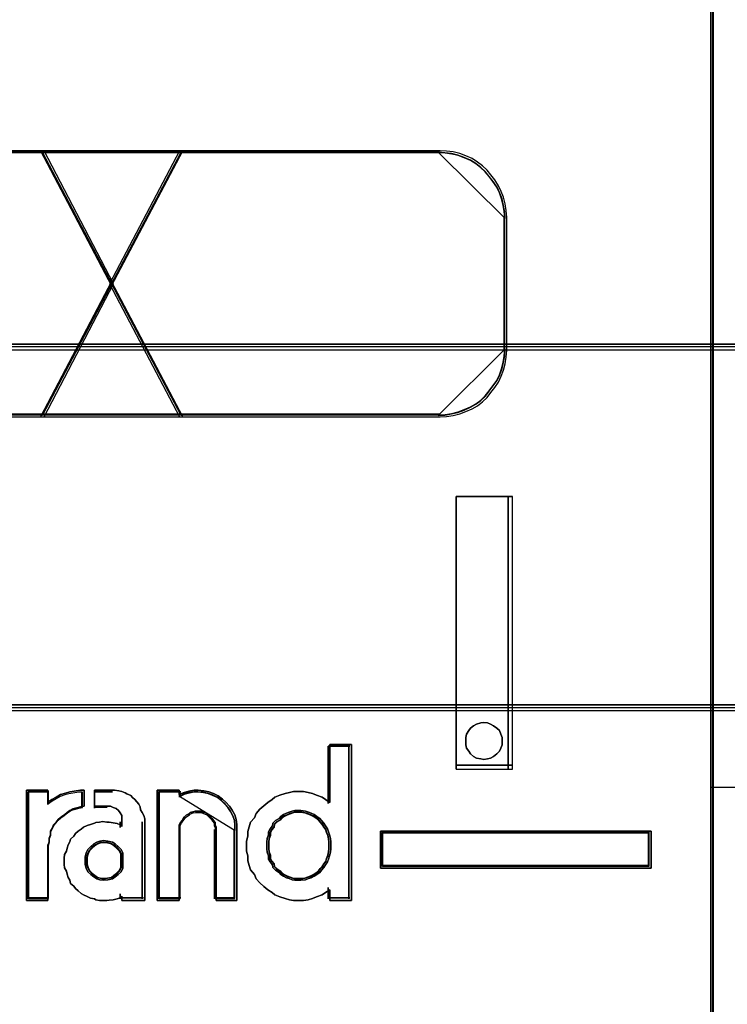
# Model space of a CAD drawing. Header units: millimetres. Extents: x -1290 to 1795, y -4192 to -1311.
# Tile 295 of 656: x 1439.43 to 1441.59, y -3719.21 to -3716.19. Entities that reach past the tile are written whole.
import ezdxf

# ---------------------------------------------------------------- set-up
doc = ezdxf.new("R2010")
doc.units = ezdxf.units.MM
doc.layers.add('30', color=7, linetype='Continuous')
doc.layers.add('45', color=7, linetype='Continuous')
doc.layers.add('Aparatura', color=7, linetype='Continuous', lineweight=13)

# ---------------------------------------------------------------- blocks, each defined once
blk = doc.blocks.new('*U230')
at = {"layer": '45', "color": 7}
for points in [[(405.515169, -383.516436), (423.516538, -383.516436), (423.516538, -383.516436), (423.516538, -466.476382), (423.516538, -466.476382), (405.515169, -466.476382), (405.515169, -466.476382), (405.515169, -383.516436), (405.515169, -383.516436)], [(405.520541, -383.520027), (423.511166, -383.520027), (423.511166, -466.470996), (405.520541, -466.470996), (405.520541, -383.520027)], [(419.586069, -443.023608), (419.586069, -438.842217), (419.586069, -443.023608)], [(419.586069, -438.842217), (420.44916, -438.842217), (419.586069, -438.842217)], [(419.586069, -443.023608), (420.44916, -443.023608), (420.44916, -438.842217), (419.586069, -438.842217), (419.586069, -443.023608)], [(420.386488, -443.023608), (420.386488, -438.842217), (420.386488, -443.023608)], [(420.291583, -442.588234), (420.291583, -442.535626), (420.271865, -442.483017), (420.252147, -442.430409), (420.212711, -442.390953), (420.160129, -442.358073), (420.11412, -442.331769), (420.068111, -442.312041), (420.008956, -442.305465), (419.962947, -442.312041), (419.89722, -442.331769), (419.851211, -442.358073), (419.805202, -442.390953), (419.778911, -442.430409), (419.746047, -442.483017), (419.732902, -442.535626), (419.732902, -442.588234), (419.732902, -442.647418), (419.746047, -442.700026), (419.778911, -442.746058), (419.805202, -442.785515), (419.851211, -442.824971), (419.89722, -442.851275), (419.962947, -442.864427), (420.008956, -442.871003), (420.068111, -442.864427), (420.11412, -442.851275), (420.160129, -442.824971), (420.212711, -442.785515), (420.252147, -442.746058), (420.271865, -442.700026), (420.291583, -442.647418), (420.291583, -442.588234)], [(420.008956, -442.305465), (420.068111, -442.312041), (420.11412, -442.331769), (420.160129, -442.358073), (420.212711, -442.390953), (420.252147, -442.430409), (420.271865, -442.483017), (420.291583, -442.535626), (420.291583, -442.588234), (420.291583, -442.647418), (420.271865, -442.700026), (420.252147, -442.746058), (420.212711, -442.785515), (420.160129, -442.824971), (420.11412, -442.851275), (420.068111, -442.864427), (420.008956, -442.871003), (419.962947, -442.864427), (419.89722, -442.851275), (419.851211, -442.824971), (419.805202, -442.785515), (419.778911, -442.746058), (419.746047, -442.700026), (419.732902, -442.647418), (419.732902, -442.588234), (419.732902, -442.535626), (419.746047, -442.483017), (419.778911, -442.430409), (419.805202, -442.390953), (419.851211, -442.358073), (419.89722, -442.331769), (419.962947, -442.312041), (420.008956, -442.305465)], [(417.981649, -442.644788), (417.981649, -445.032615), (417.653473, -445.032615), (417.653473, -444.870627), (417.586622, -444.912624), (417.531926, -444.948621), (417.446843, -444.978619), (417.38607, -445.002617), (417.319219, -445.020616), (417.246291, -445.032615), (417.161208, -445.032615), (417.094357, -445.032615), (417.033584, -445.020616), (416.966733, -445.002617), (416.887727, -444.978619), (416.808722, -444.948621), (416.76618, -444.912624), (416.69933, -444.870627), (416.638556, -444.816631), (416.577783, -444.762635), (416.523086, -444.702639), (416.498777, -444.636644), (416.438004, -444.564649), (416.413694, -444.498654), (416.395462, -444.426659), (416.395462, -444.348665), (416.37723, -444.27667), (416.37723, -444.198675), (416.37723, -444.126681), (416.395462, -444.048686), (416.395462, -443.976691), (416.413694, -443.904697), (416.438004, -443.832702), (416.498777, -443.766707), (416.523086, -443.700711), (416.577783, -443.634716), (416.638556, -443.58072), (416.69933, -443.532723), (416.76618, -443.484727), (416.808722, -443.44873), (416.887727, -443.418732), (416.966733, -443.394733), (417.033584, -443.376735), (417.094357, -443.364736), (417.161208, -443.364736), (417.246291, -443.364736), (417.319219, -443.376735), (417.38607, -443.394733), (417.446843, -443.418732), (417.531926, -443.44873), (417.586622, -443.484727), (417.653473, -443.532723), (417.653473, -442.644788), (417.981649, -442.644788)], [(416.523086, -443.700711), (416.498777, -443.766707), (416.438004, -443.832702), (416.413694, -443.904697), (416.395462, -443.976691), (416.395462, -444.048686), (416.37723, -444.126681), (416.37723, -444.198675), (416.37723, -444.27667), (416.395462, -444.348665), (416.395462, -444.426659), (416.413694, -444.498654), (416.438004, -444.564649), (416.498777, -444.636644), (416.523086, -444.702639), (416.577783, -444.762635), (416.638556, -444.816631), (416.69933, -444.870627), (416.76618, -444.912624), (416.808722, -444.948621), (416.887727, -444.978619), (416.966733, -445.002617), (417.033584, -445.020616), (417.094357, -445.032615), (417.161208, -445.032615), (417.246291, -445.032615), (417.319219, -445.020616), (417.38607, -445.002617), (417.446843, -444.978619), (417.531926, -444.948621), (417.586622, -444.912624), (417.653473, -444.870627), (417.653473, -445.032615), (417.981649, -445.032615), (417.981649, -442.644788), (417.653473, -442.644788), (417.653473, -443.532723), (417.586622, -443.484727), (417.531926, -443.44873), (417.446843, -443.418732), (417.38607, -443.394733), (417.319219, -443.376735), (417.246291, -443.364736), (417.161208, -443.364736), (417.094357, -443.364736), (417.033584, -443.376735), (416.966733, -443.394733), (416.887727, -443.418732), (416.808722, -443.44873), (416.76618, -443.484727), (416.69933, -443.532723), (416.638556, -443.58072), (416.577783, -443.634716), (416.523086, -443.700711)], [(417.625311, -442.668127), (417.625311, -443.547853), (417.625311, -442.668127)], [(417.625311, -442.668127), (417.958371, -442.668127), (417.625311, -442.668127)], [(417.940465, -442.668127), (417.940465, -445.009275), (417.940465, -442.668127)], [(419.586069, -442.958975), (420.44916, -442.958975), (419.586069, -442.958975)], [(413.005443, -443.344978), (413.331671, -443.344978), (413.331671, -443.527097), (413.394407, -443.484602), (413.457143, -443.448179), (413.526153, -443.411755), (413.601436, -443.387472), (413.670446, -443.36926), (413.733182, -443.357119), (413.83356, -443.344978), (413.890022, -443.344978), (413.890022, -443.587803), (413.83356, -443.599944), (413.777097, -443.612086), (413.714361, -443.630298), (413.670446, -443.65458), (413.626531, -443.684933), (413.588889, -443.715287), (413.5387, -443.75171), (413.494785, -443.788134), (413.457143, -443.830629), (413.419501, -443.873123), (413.40068, -443.921688), (413.369312, -443.970253), (413.369312, -444.024889), (413.350492, -444.079525), (413.350492, -444.134161), (413.331671, -444.188796), (413.331671, -445.032615), (413.005443, -445.032615), (413.005443, -443.344978)], [(413.588889, -443.715287), (413.626531, -443.684933), (413.670446, -443.65458), (413.714361, -443.630298), (413.777097, -443.612086), (413.83356, -443.599944), (413.890022, -443.587803), (413.890022, -443.344978), (413.83356, -443.344978), (413.733182, -443.357119), (413.670446, -443.36926), (413.601436, -443.387472), (413.526153, -443.411755), (413.457143, -443.448179), (413.394407, -443.484602), (413.331671, -443.527097), (413.331671, -443.344978), (413.005443, -443.344978), (413.005443, -445.032615), (413.331671, -445.032615), (413.331671, -444.188796), (413.350492, -444.134161), (413.350492, -444.079525), (413.369312, -444.024889), (413.369312, -443.970253), (413.40068, -443.921688), (413.419501, -443.873123), (413.457143, -443.830629), (413.494785, -443.788134), (413.5387, -443.75171), (413.588889, -443.715287)], [(413.028721, -443.368317), (413.028721, -445.009275), (413.028721, -443.368317)], [(413.028721, -443.368317), (413.347456, -443.368317), (413.028721, -443.368317)], [(413.579174, -443.732414), (413.614225, -443.703158), (413.655117, -443.673903), (413.69601, -443.650499), (413.754428, -443.632945), (413.807005, -443.621243), (413.859581, -443.609541), (413.859581, -443.375499), (413.807005, -443.375499), (413.713536, -443.387201), (413.655117, -443.398903), (413.590857, -443.416456), (413.520755, -443.43986), (413.456495, -443.474967), (413.398077, -443.510073), (413.339659, -443.551031), (413.339659, -443.375499), (413.035884, -443.375499), (413.035884, -445.002094), (413.339659, -445.002094), (413.339659, -444.188796), (413.357184, -444.136137), (413.357184, -444.083477), (413.37471, -444.030818), (413.37471, -443.978158), (413.403919, -443.93135), (413.421444, -443.884541), (413.456495, -443.843584), (413.491546, -443.802626), (413.532439, -443.76752), (413.579174, -443.732414)], [(413.331341, -443.368317), (413.331341, -443.560421), (413.331341, -443.368317)], [(414.819368, -443.824558), (414.819368, -445.032615), (414.462325, -445.032615), (414.462325, -444.965838), (414.437702, -444.990121), (414.39461, -445.008333), (414.333051, -445.020474), (414.271492, -445.026544), (414.234557, -445.032615), (414.166842, -445.032615), (414.123751, -445.032615), (414.068347, -445.020474), (414.043724, -445.008333), (413.982165, -444.996191), (413.932918, -444.971909), (413.877514, -444.947626), (413.840579, -444.923344), (413.797488, -444.88692), (413.754396, -444.850496), (413.729773, -444.814072), (413.680526, -444.771578), (413.668214, -444.723013), (413.64359, -444.680518), (413.625122, -444.631953), (413.618966, -444.583388), (413.588187, -444.534823), (413.582031, -444.480187), (413.582031, -444.431622), (413.582031, -444.383057), (413.588187, -444.328421), (413.618966, -444.279856), (413.625122, -444.231291), (413.64359, -444.182726), (413.668214, -444.134161), (413.680526, -444.091666), (413.729773, -444.049172), (413.754396, -444.006677), (413.797488, -443.970253), (413.840579, -443.9399), (413.877514, -443.909547), (413.932918, -443.885264), (413.982165, -443.867053), (414.043724, -443.848841), (414.068347, -443.836699), (414.123751, -443.830629), (414.166842, -443.824558), (414.234557, -443.830629), (414.271492, -443.830629), (414.333051, -443.84277), (414.39461, -443.854911), (414.437702, -443.873123), (414.462325, -443.897406), (414.462325, -443.824558), (414.462325, -443.782064), (414.462325, -443.733499), (414.437702, -443.691004), (414.413078, -443.65458), (414.376143, -443.624227), (414.333051, -443.606015), (414.28996, -443.587803), (414.234557, -443.587803), (414.043724, -443.587803), (414.043724, -443.344978), (414.32074, -443.344978), (414.351519, -443.344978), (414.419234, -443.351048), (414.462325, -443.36319), (414.517728, -443.381401), (414.542352, -443.399613), (414.603911, -443.423896), (414.628535, -443.454249), (414.66547, -443.484602), (414.69625, -443.521026), (414.727029, -443.55745), (414.745497, -443.599944), (414.751653, -443.642439), (414.776276, -443.684933), (414.8009, -443.733499), (414.819368, -443.782064), (414.819368, -443.824558)], [(414.628535, -443.454249), (414.603911, -443.423896), (414.542352, -443.399613), (414.517728, -443.381401), (414.462325, -443.36319), (414.419234, -443.351048), (414.351519, -443.344978), (414.32074, -443.344978), (414.043724, -443.344978), (414.043724, -443.587803), (414.234557, -443.587803), (414.28996, -443.587803), (414.333051, -443.606015), (414.376143, -443.624227), (414.413078, -443.65458), (414.437702, -443.691004), (414.462325, -443.733499), (414.462325, -443.782064), (414.462325, -443.824558), (414.462325, -443.897406), (414.437702, -443.873123), (414.39461, -443.854911), (414.333051, -443.84277), (414.271492, -443.830629), (414.234557, -443.830629), (414.166842, -443.824558), (414.123751, -443.830629), (414.068347, -443.836699), (414.043724, -443.848841), (413.982165, -443.867053), (413.932918, -443.885264), (413.877514, -443.909547), (413.840579, -443.9399), (413.797488, -443.970253), (413.754396, -444.006677), (413.729773, -444.049172), (413.680526, -444.091666), (413.668214, -444.134161), (413.64359, -444.182726), (413.625122, -444.231291), (413.618966, -444.279856), (413.588187, -444.328421), (413.582031, -444.383057), (413.582031, -444.431622), (413.582031, -444.480187), (413.588187, -444.534823), (413.618966, -444.583388), (413.625122, -444.631953), (413.64359, -444.680518), (413.668214, -444.723013), (413.680526, -444.771578), (413.729773, -444.814072), (413.754396, -444.850496), (413.797488, -444.88692), (413.840579, -444.923344), (413.877514, -444.947626), (413.932918, -444.971909), (413.982165, -444.996191), (414.043724, -445.008333), (414.068347, -445.020474), (414.123751, -445.032615), (414.166842, -445.032615), (414.234557, -445.032615), (414.271492, -445.026544), (414.333051, -445.020474), (414.39461, -445.008333), (414.437702, -444.990121), (414.462325, -444.965838), (414.462325, -445.032615), (414.819368, -445.032615), (414.819368, -443.824558), (414.819368, -443.782064), (414.8009, -443.733499), (414.776276, -443.684933), (414.751653, -443.642439), (414.745497, -443.599944), (414.727029, -443.55745), (414.69625, -443.521026), (414.66547, -443.484602), (414.628535, -443.454249)], [(413.850628, -443.368317), (413.850628, -443.619668), (413.850628, -443.368317)], [(414.044018, -443.368317), (414.044018, -443.619668), (414.044018, -443.368317)], [(414.323359, -443.368317), (414.044018, -443.368317), (414.323359, -443.368317)], [(415.344326, -443.411755), (415.405913, -443.381401), (415.492135, -443.357119), (415.572199, -443.344978), (415.633786, -443.344978), (415.720009, -443.351048), (415.800072, -443.36926), (415.867818, -443.393543), (415.941723, -443.429967), (416.009469, -443.478532), (416.058739, -443.527097), (416.114168, -443.587803), (416.157279, -443.64851), (416.194232, -443.721357), (416.218867, -443.794205), (416.225025, -443.867053), (416.225025, -443.945971), (416.225025, -445.032615), (415.91093, -445.032615), (415.91093, -443.945971), (415.91093, -443.909547), (415.892453, -443.873123), (415.892453, -443.836699), (415.867818, -443.806346), (415.849342, -443.775993), (415.824707, -443.75171), (415.800072, -443.727428), (415.775437, -443.703145), (415.738485, -443.684933), (415.695374, -443.672792), (415.676898, -443.666721), (415.627628, -443.666721), (415.590675, -443.666721), (415.553723, -443.672792), (415.510612, -443.684933), (415.492135, -443.703145), (415.449024, -443.727428), (415.424389, -443.75171), (415.405913, -443.775993), (415.387437, -443.806346), (415.362802, -443.836699), (415.344326, -443.873123), (415.344326, -443.909547), (415.344326, -443.945971), (415.344326, -445.032615), (415.005595, -445.032615), (415.005595, -443.344978), (415.344326, -443.344978), (415.344326, -443.411755)], [(416.157279, -443.64851), (416.114168, -443.587803), (416.058739, -443.527097), (416.009469, -443.478532), (415.941723, -443.429967), (415.867818, -443.393543), (415.800072, -443.36926), (415.720009, -443.351048), (415.633786, -443.344978), (415.572199, -443.344978), (415.492135, -443.357119), (415.405913, -443.381401), (415.344326, -443.411755), (415.344326, -443.344978), (415.005595, -443.344978), (415.005595, -445.032615), (415.344326, -445.032615), (415.344326, -443.945971), (415.344326, -443.909547), (415.344326, -443.873123), (415.362802, -443.836699), (415.387437, -443.806346), (415.405913, -443.775993), (415.424389, -443.75171), (415.449024, -443.727428), (415.492135, -443.703145), (415.510612, -443.684933), (415.553723, -443.672792), (415.590675, -443.666721), (415.627628, -443.666721), (415.676898, -443.666721), (415.695374, -443.672792), (415.738485, -443.684933), (415.775437, -443.703145), (415.800072, -443.727428), (415.824707, -443.75171), (415.849342, -443.775993), (415.867818, -443.806346), (415.892453, -443.836699), (415.892453, -443.873123), (415.91093, -443.909547), (415.91093, -443.945971), (415.91093, -445.032615), (416.225025, -445.032615), (416.225025, -443.945971), (416.225025, -443.867053), (416.218867, -443.794205), (416.194232, -443.721357), (416.157279, -443.64851)], [(415.028873, -443.368317), (415.028873, -445.009275), (415.028873, -443.368317)], [(415.028873, -443.368317), (415.367306, -443.368317), (415.028873, -443.368317)], [(416.13032, -443.668052), (416.089424, -443.609541), (416.036845, -443.551031), (415.990107, -443.504222), (415.925843, -443.457414), (415.855736, -443.422307), (415.791472, -443.398903), (415.715523, -443.38135), (415.633732, -443.375499), (415.57531, -443.375499), (415.499361, -443.387201), (415.41757, -443.410605), (415.359148, -443.43986), (415.359148, -443.375499), (415.037827, -443.375499), (415.037827, -445.002094), (415.359148, -445.002094), (415.359148, -443.954754), (415.359148, -443.919648), (415.359148, -443.884541), (415.376675, -443.849435), (415.400044, -443.820179), (415.41757, -443.790924), (415.435097, -443.76752), (415.458466, -443.744116), (415.499361, -443.720711), (415.516888, -443.703158), (415.557783, -443.691456), (415.592837, -443.685605), (415.62789, -443.685605), (415.674628, -443.685605), (415.692154, -443.691456), (415.73305, -443.703158), (415.768103, -443.720711), (415.791472, -443.744116), (415.814841, -443.76752), (415.838209, -443.790924), (415.855736, -443.820179), (415.879105, -443.849435), (415.879105, -443.884541), (415.896632, -443.919648), (415.896632, -443.954754), (415.896632, -445.002094), (416.194584, -445.002094), (416.194584, -443.954754), (416.194584, -443.87869), (416.188742, -443.808477), (416.165373, -443.738265), (416.13032, -443.668052)], [(416.201747, -443.962581), (416.201747, -443.884546), (416.195786, -443.812515), (416.171944, -443.740483), (416.136182, -443.668451), (416.094458, -443.608424), (416.040814, -443.548397), (415.99313, -443.500376), (415.927565, -443.452355), (415.856039, -443.416339), (415.790474, -443.392328), (415.712988, -443.37432), (415.629541, -443.368317), (415.569937, -443.368317), (415.49245, -443.380323), (415.409004, -443.404333), (415.349399, -443.434347), (416.201747, -443.962581)], [(415.349399, -443.368317), (415.349399, -443.449108), (415.349399, -443.368317)], [(414.044018, -443.601714), (414.240989, -443.601714), (414.044018, -443.601714)], [(417.666496, -444.187899), (417.666496, -444.132002), (417.660257, -444.082317), (417.647779, -444.026421), (417.629063, -443.982946), (417.616586, -443.93326), (417.585392, -443.889786), (417.560437, -443.846311), (417.523004, -443.809047), (417.498049, -443.777993), (417.454378, -443.74694), (417.410707, -443.715886), (417.367036, -443.697254), (417.323364, -443.678622), (417.279693, -443.666201), (417.204828, -443.653779), (417.161157, -443.653779), (417.117486, -443.653779), (417.073814, -443.666201), (417.030143, -443.678622), (416.986472, -443.697254), (416.942801, -443.715886), (416.89913, -443.74694), (416.874175, -443.777993), (416.818026, -443.809047), (416.780593, -443.846311), (416.774355, -443.889786), (416.736922, -443.93326), (416.711967, -443.982946), (416.711967, -444.026421), (416.693251, -444.082317), (416.687012, -444.132002), (416.687012, -444.187899), (416.687012, -444.243795), (416.693251, -444.29348), (416.711967, -444.349377), (416.711967, -444.399062), (416.736922, -444.442537), (416.774355, -444.486012), (416.780593, -444.529487), (416.818026, -444.566751), (416.874175, -444.604015), (416.89913, -444.635068), (416.942801, -444.659911), (416.986472, -444.684754), (417.030143, -444.697175), (417.073814, -444.715807), (417.117486, -444.722018), (417.161157, -444.722018), (417.204828, -444.722018), (417.279693, -444.715807), (417.323364, -444.697175), (417.367036, -444.684754), (417.410707, -444.659911), (417.454378, -444.635068), (417.498049, -444.604015), (417.523004, -444.566751), (417.560437, -444.529487), (417.585392, -444.486012), (417.616586, -444.442537), (417.629063, -444.399062), (417.647779, -444.349377), (417.660257, -444.29348), (417.666496, -444.243795), (417.666496, -444.187899)], [(417.161157, -443.653779), (417.204828, -443.653779), (417.279693, -443.666201), (417.323364, -443.678622), (417.367036, -443.697254), (417.410707, -443.715886), (417.454378, -443.74694), (417.498049, -443.777993), (417.523004, -443.809047), (417.560437, -443.846311), (417.585392, -443.889786), (417.616586, -443.93326), (417.629063, -443.982946), (417.647779, -444.026421), (417.660257, -444.082317), (417.666496, -444.132002), (417.666496, -444.187899), (417.666496, -444.243795), (417.660257, -444.29348), (417.647779, -444.349377), (417.629063, -444.399062), (417.616586, -444.442537), (417.585392, -444.486012), (417.560437, -444.529487), (417.523004, -444.566751), (417.498049, -444.604015), (417.454378, -444.635068), (417.410707, -444.659911), (417.367036, -444.684754), (417.323364, -444.697175), (417.279693, -444.715807), (417.204828, -444.722018), (417.161157, -444.722018), (417.117486, -444.722018), (417.073814, -444.715807), (417.030143, -444.697175), (416.986472, -444.684754), (416.942801, -444.659911), (416.89913, -444.635068), (416.874175, -444.604015), (416.818026, -444.566751), (416.780593, -444.529487), (416.774355, -444.486012), (416.736922, -444.442537), (416.711967, -444.399062), (416.711967, -444.349377), (416.693251, -444.29348), (416.687012, -444.243795), (416.687012, -444.187899), (416.687012, -444.132002), (416.693251, -444.082317), (416.711967, -444.026421), (416.711967, -443.982946), (416.736922, -443.93326), (416.774355, -443.889786), (416.780593, -443.846311), (416.818026, -443.809047), (416.874175, -443.777993), (416.89913, -443.74694), (416.942801, -443.715886), (416.986472, -443.697254), (417.030143, -443.678622), (417.073814, -443.666201), (417.117486, -443.653779), (417.161157, -443.653779)], [(417.410707, -443.715886), (417.454378, -443.74694), (417.498049, -443.777993), (417.523004, -443.809047), (417.560437, -443.846311), (417.585392, -443.889786), (417.616586, -443.93326), (417.629063, -443.982946), (417.647779, -444.026421), (417.660257, -444.082317), (417.666496, -444.132002), (417.666496, -444.187899), (417.666496, -444.243795), (417.660257, -444.29348), (417.647779, -444.349377), (417.629063, -444.399062), (417.616586, -444.442537), (417.585392, -444.486012), (417.560437, -444.529487), (417.523004, -444.566751), (417.498049, -444.604015), (417.454378, -444.635068), (417.410707, -444.659911), (417.367036, -444.684754), (417.323364, -444.697175), (417.279693, -444.715807), (417.204828, -444.722018), (417.161157, -444.722018), (417.117486, -444.722018), (417.073814, -444.715807), (417.030143, -444.697175), (416.986472, -444.684754), (416.942801, -444.659911), (416.89913, -444.635068), (416.874175, -444.604015), (416.818026, -444.566751), (416.780593, -444.529487), (416.774355, -444.486012), (416.736922, -444.442537), (416.711967, -444.399062), (416.711967, -444.349377), (416.693251, -444.29348), (416.687012, -444.243795), (416.687012, -444.187899), (416.687012, -444.132002), (416.693251, -444.082317), (416.711967, -444.026421), (416.711967, -443.982946), (416.736922, -443.93326), (416.774355, -443.889786), (416.780593, -443.846311), (416.818026, -443.809047), (416.874175, -443.777993), (416.89913, -443.74694), (416.942801, -443.715886), (416.986472, -443.697254), (417.030143, -443.678622), (417.073814, -443.666201), (417.117486, -443.653779), (417.161157, -443.653779), (417.204828, -443.653779), (417.279693, -443.666201), (417.323364, -443.678622), (417.367036, -443.697254), (417.410707, -443.715886)], [(417.161898, -444.698678), (417.203494, -444.698678), (417.2748, -444.692739), (417.316396, -444.674921), (417.357991, -444.663043), (417.399587, -444.639285), (417.441182, -444.615528), (417.482778, -444.585832), (417.506546, -444.550196), (417.5422, -444.51456), (417.565969, -444.472985), (417.59568, -444.43141), (417.607564, -444.389835), (417.625391, -444.34232), (417.637275, -444.288867), (417.643217, -444.241352), (417.643217, -444.187899), (417.643217, -444.134445), (417.637275, -444.086931), (417.625391, -444.033477), (417.607564, -443.991902), (417.59568, -443.944387), (417.565969, -443.902812), (417.5422, -443.861237), (417.506546, -443.825602), (417.482778, -443.795905), (417.441182, -443.766209), (417.399587, -443.736512), (417.357991, -443.718694), (417.316396, -443.700876), (417.2748, -443.688998), (417.203494, -443.677119), (417.161898, -443.677119), (417.120303, -443.677119), (417.078707, -443.688998), (417.037112, -443.700876), (416.995516, -443.718694), (416.953921, -443.736512), (416.912326, -443.766209), (416.888557, -443.795905), (416.835077, -443.825602), (416.799424, -443.861237), (416.793481, -443.902812), (416.757828, -443.944387), (416.734059, -443.991902), (416.734059, -444.033477), (416.716233, -444.086931), (416.71029, -444.134445), (416.71029, -444.187899), (416.71029, -444.241352), (416.716233, -444.288867), (416.734059, -444.34232), (416.734059, -444.389835), (416.757828, -444.43141), (416.793481, -444.472985), (416.799424, -444.51456), (416.835077, -444.550196), (416.888557, -444.585832), (416.912326, -444.615528), (416.953921, -444.639285), (416.995516, -444.663043), (417.037112, -444.674921), (417.078707, -444.692739), (417.120303, -444.698678), (417.161898, -444.698678)], [(417.636055, -444.188796), (417.636055, -444.136188), (417.630204, -444.089425), (417.618502, -444.036817), (417.600949, -443.9959), (417.589247, -443.949137), (417.559992, -443.908219), (417.536588, -443.867302), (417.501482, -443.83223), (417.478079, -443.803003), (417.437122, -443.773776), (417.396165, -443.744549), (417.355208, -443.727013), (417.314252, -443.709477), (417.273295, -443.697787), (417.203083, -443.686096), (417.162126, -443.686096), (417.12117, -443.686096), (417.080213, -443.697787), (417.039256, -443.709477), (416.998299, -443.727013), (416.957343, -443.744549), (416.916386, -443.773776), (416.892982, -443.803003), (416.840323, -443.83223), (416.805218, -443.867302), (416.799367, -443.908219), (416.764261, -443.949137), (416.740857, -443.9959), (416.740857, -444.036817), (416.723304, -444.089425), (416.717453, -444.136188), (416.717453, -444.188796), (416.717453, -444.241405), (416.723304, -444.288167), (416.740857, -444.340776), (416.740857, -444.387538), (416.764261, -444.428456), (416.799367, -444.469373), (416.805218, -444.510291), (416.840323, -444.545363), (416.892982, -444.580435), (416.916386, -444.609662), (416.957343, -444.633043), (416.998299, -444.656425), (417.039256, -444.668115), (417.080213, -444.685652), (417.12117, -444.691497), (417.162126, -444.691497), (417.203083, -444.691497), (417.273295, -444.685652), (417.314252, -444.668115), (417.355208, -444.656425), (417.396165, -444.633043), (417.437122, -444.609662), (417.478079, -444.580435), (417.501482, -444.545363), (417.536588, -444.510291), (417.559992, -444.469373), (417.589247, -444.428456), (417.600949, -444.387538), (417.618502, -444.340776), (417.630204, -444.288167), (417.636055, -444.241405), (417.636055, -444.188796)], [(414.439751, -443.829725), (414.439751, -443.915902), (414.439751, -443.829725)], [(414.778183, -443.829725), (414.778183, -445.009275), (414.778183, -443.829725)], [(415.349399, -443.946423), (415.349399, -445.009275), (415.349399, -443.946423)], [(415.886593, -443.946423), (415.886593, -445.009275), (415.886593, -443.946423)], [(416.18384, -443.946423), (416.18384, -445.009275), (416.18384, -443.946423)], [(418.42573, -443.969763), (422.572867, -443.969763), (422.572867, -444.535301), (418.42573, -444.535301), (418.42573, -443.969763)], [(414.480936, -444.421865), (414.480936, -444.363139), (414.480936, -444.304414), (414.454646, -444.252213), (414.408638, -444.206538), (414.362631, -444.167387), (414.323196, -444.141287), (414.250899, -444.121712), (414.185174, -444.115187), (414.126021, -444.121712), (414.080014, -444.141287), (414.034007, -444.167387), (413.987999, -444.206538), (413.941992, -444.252213), (413.915702, -444.304414), (413.902557, -444.363139), (413.902557, -444.421865), (413.902557, -444.48059), (413.915702, -444.539316), (413.941992, -444.591517), (413.987999, -444.637192), (414.034007, -444.669817), (414.080014, -444.702443), (414.126021, -444.715493), (414.185174, -444.722018), (414.250899, -444.715493), (414.323196, -444.702443), (414.362631, -444.669817), (414.408638, -444.637192), (414.454646, -444.591517), (414.480936, -444.539316), (414.480936, -444.48059), (414.480936, -444.421865)], [(414.185174, -444.115187), (414.250899, -444.121712), (414.323196, -444.141287), (414.362631, -444.167387), (414.408638, -444.206538), (414.454646, -444.252213), (414.480936, -444.304414), (414.480936, -444.363139), (414.480936, -444.421865), (414.480936, -444.48059), (414.480936, -444.539316), (414.454646, -444.591517), (414.408638, -444.637192), (414.362631, -444.669817), (414.323196, -444.702443), (414.250899, -444.715493), (414.185174, -444.722018), (414.126021, -444.715493), (414.080014, -444.702443), (414.034007, -444.669817), (413.987999, -444.637192), (413.941992, -444.591517), (413.915702, -444.539316), (413.902557, -444.48059), (413.902557, -444.421865), (413.902557, -444.363139), (413.915702, -444.304414), (413.941992, -444.252213), (413.987999, -444.206538), (414.034007, -444.167387), (414.080014, -444.141287), (414.126021, -444.121712), (414.185174, -444.115187)], [(414.480936, -444.304414), (414.480936, -444.363139), (414.480936, -444.421865), (414.480936, -444.48059), (414.480936, -444.539316), (414.454646, -444.591517), (414.408638, -444.637192), (414.362631, -444.669817), (414.323196, -444.702443), (414.250899, -444.715493), (414.185174, -444.722018), (414.126021, -444.715493), (414.080014, -444.702443), (414.034007, -444.669817), (413.987999, -444.637192), (413.941992, -444.591517), (413.915702, -444.539316), (413.902557, -444.48059), (413.902557, -444.421865), (413.902557, -444.363139), (413.915702, -444.304414), (413.941992, -444.252213), (413.987999, -444.206538), (414.034007, -444.167387), (414.080014, -444.141287), (414.126021, -444.121712), (414.185174, -444.115187), (414.250899, -444.121712), (414.323196, -444.141287), (414.362631, -444.167387), (414.408638, -444.206538), (414.454646, -444.252213), (414.480936, -444.304414)], [(414.457657, -444.421614), (414.457657, -444.367406), (414.457657, -444.313197), (414.433483, -444.265012), (414.391179, -444.22285), (414.348875, -444.186711), (414.312615, -444.162619), (414.246137, -444.144549), (414.185703, -444.138526), (414.131312, -444.144549), (414.089008, -444.162619), (414.046704, -444.186711), (414.0044, -444.22285), (413.962096, -444.265012), (413.937922, -444.313197), (413.925835, -444.367406), (413.925835, -444.421614), (413.925835, -444.475822), (413.937922, -444.53003), (413.962096, -444.578216), (414.0044, -444.620377), (414.046704, -444.650493), (414.089008, -444.680609), (414.131312, -444.692655), (414.185703, -444.698678), (414.246137, -444.692655), (414.312615, -444.680609), (414.348875, -444.650493), (414.391179, -444.620377), (414.433483, -444.578216), (414.457657, -444.53003), (414.457657, -444.475822), (414.457657, -444.421614)], [(414.448704, -444.422425), (414.448704, -444.36978), (414.448704, -444.317136), (414.425344, -444.27034), (414.384465, -444.229395), (414.343585, -444.194298), (414.308545, -444.170901), (414.244306, -444.153353), (414.185906, -444.147503), (414.133347, -444.153353), (414.092467, -444.170901), (414.051587, -444.194298), (414.010708, -444.229395), (413.969828, -444.27034), (413.946468, -444.317136), (413.934788, -444.36978), (413.934788, -444.422425), (413.934788, -444.475069), (413.946468, -444.527714), (413.969828, -444.574509), (414.010708, -444.615455), (414.051587, -444.644702), (414.092467, -444.673949), (414.133347, -444.685647), (414.185906, -444.691497), (414.244306, -444.685647), (414.308545, -444.673949), (414.343585, -444.644702), (414.384465, -444.615455), (414.425344, -444.574509), (414.448704, -444.527714), (414.448704, -444.475069), (414.448704, -444.422425)], [(413.331341, -444.17982), (413.331341, -445.009275), (413.331341, -444.17982)], [(417.625311, -444.835126), (417.625311, -445.009275), (417.625311, -444.835126)], [(413.028721, -444.991322), (413.347456, -444.991322), (413.028721, -444.991322)], [(414.439751, -444.928484), (414.439751, -445.009275), (414.439751, -444.928484)], [(414.439751, -444.991322), (414.796089, -444.991322), (414.439751, -444.991322)], [(415.028873, -444.991322), (415.367306, -444.991322), (415.028873, -444.991322)], [(415.886593, -444.991322), (416.201747, -444.991322), (415.886593, -444.991322)], [(417.625311, -444.991322), (417.958371, -444.991322), (417.625311, -444.991322)]]:
    blk.add_lwpolyline(points, close=True, dxfattribs=at)
at = {"layer": '45', "color": 3}
for points in [[(409.27442, -437.626759), (413.272216, -437.626759), (413.272216, -437.626759), (414.339475, -435.585162), (413.272216, -433.549499), (409.27442, -433.549499)], [(409.27442, -437.626759), (413.272216, -437.626759), (413.272216, -437.626759), (414.339475, -435.585162), (413.272216, -433.549499), (409.27442, -433.549499)], [(409.27442, -437.626759), (413.272216, -437.626759), (413.272216, -437.626759), (414.339475, -435.585162), (413.272216, -433.549499), (409.27442, -433.549499)], [(409.27442, -437.626759), (413.272216, -437.626759), (414.339475, -435.585162), (413.272216, -433.549499), (413.272216, -433.549499), (409.27442, -433.549499)], [(409.27442, -437.626759), (413.272216, -437.626759), (414.339475, -435.585162), (414.339475, -435.585162), (413.272216, -433.549499), (409.27442, -433.549499)], [(409.27442, -437.626759), (413.272216, -437.626759), (413.272216, -437.626759), (414.339475, -435.585162), (413.272216, -433.549499), (409.27442, -433.549499)], [(409.294704, -437.594443), (413.252464, -437.594443), (413.252464, -437.594443), (414.309034, -435.585209), (413.252464, -433.581816), (409.294704, -433.581816)], [(409.294704, -437.594443), (413.252464, -437.594443), (413.252464, -437.594443), (414.309034, -435.585209), (413.252464, -433.581816), (409.294704, -433.581816)], [(409.294704, -437.594443), (413.252464, -437.594443), (413.252464, -437.594443), (414.309034, -435.585209), (413.252464, -433.581816), (409.294704, -433.581816)], [(409.294704, -437.594443), (413.252464, -437.594443), (414.309034, -435.585209), (413.252464, -433.581816), (413.252464, -433.581816), (409.294704, -433.581816)], [(409.294704, -437.594443), (413.252464, -437.594443), (414.309034, -435.585209), (414.309034, -435.585209), (413.252464, -433.581816), (409.294704, -433.581816)], [(409.294704, -437.594443), (413.252464, -437.594443), (413.252464, -437.594443), (414.309034, -435.585209), (413.252464, -433.581816), (409.294704, -433.581816)]]:
    blk.add_lwpolyline(points, dxfattribs=at)
for points in [[(419.330006, -433.572839), (409.288061, -433.572839), (419.330006, -433.572839)], [(413.22032, -433.549499), (414.30782, -435.617753), (415.401328, -433.549499), (413.22032, -433.549499)], [(415.401328, -433.549499), (413.22032, -433.549499), (414.30782, -435.617753), (415.401328, -433.549499)], [(414.30782, -435.617753), (415.401328, -433.549499), (413.22032, -433.549499), (414.30782, -435.617753)], [(415.401328, -433.549499), (413.22032, -433.549499), (414.30782, -435.617753), (415.401328, -433.549499)], [(415.401328, -433.549499), (413.22032, -433.549499), (414.30782, -435.617753), (415.401328, -433.549499)], [(415.401328, -433.549499), (413.22032, -433.549499), (414.30782, -435.617753), (415.401328, -433.549499)], [(415.401328, -433.549499), (413.22032, -433.549499), (414.30782, -435.617753), (415.401328, -433.549499)], [(413.243599, -433.572839), (415.378049, -437.60342), (413.243599, -433.572839)], [(415.378049, -433.572839), (413.243599, -437.60342), (415.378049, -433.572839)], [(413.250761, -433.581816), (414.307904, -435.585436), (415.370887, -433.581816), (413.250761, -433.581816)], [(415.370887, -433.581816), (413.250761, -433.581816), (414.307904, -435.585436), (415.370887, -433.581816)], [(414.307904, -435.585436), (415.370887, -433.581816), (413.250761, -433.581816), (414.307904, -435.585436)], [(415.370887, -433.581816), (413.250761, -433.581816), (414.307904, -435.585436), (415.370887, -433.581816)], [(415.370887, -433.581816), (413.250761, -433.581816), (414.307904, -435.585436), (415.370887, -433.581816)], [(415.370887, -433.581816), (413.250761, -433.581816), (414.307904, -435.585436), (415.370887, -433.581816)], [(415.370887, -433.581816), (413.250761, -433.581816), (414.307904, -435.585436), (415.370887, -433.581816)], [(414.276802, -435.585162), (415.349864, -437.626759), (419.34142, -437.626759), (419.441651, -437.620825), (419.541882, -437.60302), (419.642113, -437.57928), (419.736448, -437.543671), (419.830783, -437.502127), (419.913327, -437.454648), (419.989974, -437.395299), (420.060725, -437.330016), (420.119685, -437.252862), (420.178644, -437.175709), (420.237604, -437.092621), (420.278875, -437.003597), (420.314251, -436.908639), (420.337835, -436.813681), (420.355523, -436.712788), (420.361419, -436.605961), (420.361419, -434.564363), (420.355523, -434.46347), (420.337835, -434.362577), (420.314251, -434.261684), (420.278875, -434.172661), (420.237604, -434.083638), (420.178644, -433.994615), (420.119685, -433.917462), (420.060725, -433.846243), (419.989974, -433.780959), (419.913327, -433.721611), (419.830783, -433.668197), (419.736448, -433.626653), (419.642113, -433.591043), (419.541882, -433.567304), (419.441651, -433.555434), (419.34142, -433.549499), (415.349864, -433.549499), (414.276802, -435.585162)], [(419.34142, -433.549499), (415.349864, -433.549499), (414.276802, -435.585162), (415.349864, -437.626759), (419.34142, -437.626759), (419.441651, -437.620825), (419.541882, -437.60302), (419.642113, -437.57928), (419.736448, -437.543671), (419.830783, -437.502127), (419.913327, -437.454648), (419.989974, -437.395299), (420.060725, -437.330016), (420.119685, -437.252862), (420.178644, -437.175709), (420.237604, -437.092621), (420.278875, -437.003597), (420.314251, -436.908639), (420.337835, -436.813681), (420.355523, -436.712788), (420.361419, -436.605961), (420.361419, -434.564363), (420.355523, -434.46347), (420.337835, -434.362577), (420.314251, -434.261684), (420.278875, -434.172661), (420.237604, -434.083638), (420.178644, -433.994615), (420.119685, -433.917462), (420.060725, -433.846243), (419.989974, -433.780959), (419.913327, -433.721611), (419.830783, -433.668197), (419.736448, -433.626653), (419.642113, -433.591043), (419.541882, -433.567304), (419.441651, -433.555434), (419.34142, -433.549499)], [(414.276802, -435.585162), (415.349864, -437.626759), (419.34142, -437.626759), (419.441651, -437.620825), (419.541882, -437.60302), (419.642113, -437.57928), (419.736448, -437.543671), (419.830783, -437.502127), (419.913327, -437.454648), (419.989974, -437.395299), (420.060725, -437.330016), (420.119685, -437.252862), (420.178644, -437.175709), (420.237604, -437.092621), (420.278875, -437.003597), (420.314251, -436.908639), (420.337835, -436.813681), (420.355523, -436.712788), (420.361419, -436.605961), (420.361419, -434.564363), (420.355523, -434.46347), (420.337835, -434.362577), (420.314251, -434.261684), (420.278875, -434.172661), (420.237604, -434.083638), (420.178644, -433.994615), (420.119685, -433.917462), (420.060725, -433.846243), (419.989974, -433.780959), (419.913327, -433.721611), (419.830783, -433.668197), (419.736448, -433.626653), (419.642113, -433.591043), (419.541882, -433.567304), (419.441651, -433.555434), (419.34142, -433.549499), (415.349864, -433.549499), (414.276802, -435.585162)], [(415.349864, -433.549499), (414.276802, -435.585162), (415.349864, -437.626759), (419.34142, -437.626759), (419.441651, -437.620825), (419.541882, -437.60302), (419.642113, -437.57928), (419.736448, -437.543671), (419.830783, -437.502127), (419.913327, -437.454648), (419.989974, -437.395299), (420.060725, -437.330016), (420.119685, -437.252862), (420.178644, -437.175709), (420.237604, -437.092621), (420.278875, -437.003597), (420.314251, -436.908639), (420.337835, -436.813681), (420.355523, -436.712788), (420.361419, -436.605961), (420.361419, -434.564363), (420.355523, -434.46347), (420.337835, -434.362577), (420.314251, -434.261684), (420.278875, -434.172661), (420.237604, -434.083638), (420.178644, -433.994615), (420.119685, -433.917462), (420.060725, -433.846243), (419.989974, -433.780959), (419.913327, -433.721611), (419.830783, -433.668197), (419.736448, -433.626653), (419.642113, -433.591043), (419.541882, -433.567304), (419.441651, -433.555434), (419.34142, -433.549499), (415.349864, -433.549499)], [(415.349864, -433.549499), (414.276802, -435.585162), (415.349864, -437.626759), (419.34142, -437.626759), (419.441651, -437.620825), (419.541882, -437.60302), (419.642113, -437.57928), (419.736448, -437.543671), (419.830783, -437.502127), (419.913327, -437.454648), (419.989974, -437.395299), (420.060725, -437.330016), (420.119685, -437.252862), (420.178644, -437.175709), (420.237604, -437.092621), (420.278875, -437.003597), (420.314251, -436.908639), (420.337835, -436.813681), (420.355523, -436.712788), (420.361419, -436.605961), (420.361419, -434.564363), (420.355523, -434.46347), (420.337835, -434.362577), (420.314251, -434.261684), (420.278875, -434.172661), (420.237604, -434.083638), (420.178644, -433.994615), (420.119685, -433.917462), (420.060725, -433.846243), (419.989974, -433.780959), (419.913327, -433.721611), (419.830783, -433.668197), (419.736448, -433.626653), (419.642113, -433.591043), (419.541882, -433.567304), (419.441651, -433.555434), (419.34142, -433.549499), (415.349864, -433.549499)], [(419.34142, -437.626759), (419.441651, -437.620825), (419.541882, -437.60302), (419.642113, -437.57928), (419.736448, -437.543671), (419.830783, -437.502127), (419.913327, -437.454648), (419.989974, -437.395299), (420.060725, -437.330016), (420.119685, -437.252862), (420.178644, -437.175709), (420.237604, -437.092621), (420.278875, -437.003597), (420.314251, -436.908639), (420.337835, -436.813681), (420.355523, -436.712788), (420.361419, -436.605961), (420.361419, -434.564363), (420.355523, -434.46347), (420.337835, -434.362577), (420.314251, -434.261684), (420.278875, -434.172661), (420.237604, -434.083638), (420.178644, -433.994615), (420.119685, -433.917462), (420.060725, -433.846243), (419.989974, -433.780959), (419.913327, -433.721611), (419.830783, -433.668197), (419.736448, -433.626653), (419.642113, -433.591043), (419.541882, -433.567304), (419.441651, -433.555434), (419.34142, -433.549499), (415.349864, -433.549499), (414.276802, -435.585162), (415.349864, -437.626759), (419.34142, -437.626759)], [(414.307243, -435.585209), (415.369568, -437.594443), (419.321185, -437.594443), (419.420413, -437.588602), (419.519641, -437.57108), (419.618869, -437.547717), (419.712261, -437.512672), (419.805652, -437.471786), (419.887369, -437.42506), (419.96325, -437.366652), (420.033293, -437.302403), (420.091663, -437.226473), (420.150032, -437.150542), (420.208402, -437.068771), (420.24926, -436.981159), (420.284282, -436.887707), (420.30763, -436.794254), (420.325141, -436.69496), (420.330978, -436.589826), (420.330978, -434.580592), (420.325141, -434.481298), (420.30763, -434.382005), (420.284282, -434.282711), (420.24926, -434.195099), (420.208402, -434.107487), (420.150032, -434.019875), (420.091663, -433.943945), (420.033293, -433.873856), (419.96325, -433.809607), (419.887369, -433.751199), (419.805652, -433.698632), (419.712261, -433.657746), (419.618869, -433.622701), (419.519641, -433.599338), (419.420413, -433.587657), (419.321185, -433.581816), (415.369568, -433.581816), (414.307243, -435.585209)], [(419.321185, -433.581816), (415.369568, -433.581816), (414.307243, -435.585209), (415.369568, -437.594443), (419.321185, -437.594443), (419.420413, -437.588602), (419.519641, -437.57108), (419.618869, -437.547717), (419.712261, -437.512672), (419.805652, -437.471786), (419.887369, -437.42506), (419.96325, -437.366652), (420.033293, -437.302403), (420.091663, -437.226473), (420.150032, -437.150542), (420.208402, -437.068771), (420.24926, -436.981159), (420.284282, -436.887707), (420.30763, -436.794254), (420.325141, -436.69496), (420.330978, -436.589826), (420.330978, -434.580592), (420.325141, -434.481298), (420.30763, -434.382005), (420.284282, -434.282711), (420.24926, -434.195099), (420.208402, -434.107487), (420.150032, -434.019875), (420.091663, -433.943945), (420.033293, -433.873856), (419.96325, -433.809607), (419.887369, -433.751199), (419.805652, -433.698632), (419.712261, -433.657746), (419.618869, -433.622701), (419.519641, -433.599338), (419.420413, -433.587657), (419.321185, -433.581816)], [(414.307243, -435.585209), (415.369568, -437.594443), (419.321185, -437.594443), (419.420413, -437.588602), (419.519641, -437.57108), (419.618869, -437.547717), (419.712261, -437.512672), (419.805652, -437.471786), (419.887369, -437.42506), (419.96325, -437.366652), (420.033293, -437.302403), (420.091663, -437.226473), (420.150032, -437.150542), (420.208402, -437.068771), (420.24926, -436.981159), (420.284282, -436.887707), (420.30763, -436.794254), (420.325141, -436.69496), (420.330978, -436.589826), (420.330978, -434.580592), (420.325141, -434.481298), (420.30763, -434.382005), (420.284282, -434.282711), (420.24926, -434.195099), (420.208402, -434.107487), (420.150032, -434.019875), (420.091663, -433.943945), (420.033293, -433.873856), (419.96325, -433.809607), (419.887369, -433.751199), (419.805652, -433.698632), (419.712261, -433.657746), (419.618869, -433.622701), (419.519641, -433.599338), (419.420413, -433.587657), (419.321185, -433.581816), (415.369568, -433.581816), (414.307243, -435.585209)], [(415.369568, -433.581816), (414.307243, -435.585209), (415.369568, -437.594443), (419.321185, -437.594443), (419.420413, -437.588602), (419.519641, -437.57108), (419.618869, -437.547717), (419.712261, -437.512672), (419.805652, -437.471786), (419.887369, -437.42506), (419.96325, -437.366652), (420.033293, -437.302403), (420.091663, -437.226473), (420.150032, -437.150542), (420.208402, -437.068771), (420.24926, -436.981159), (420.284282, -436.887707), (420.30763, -436.794254), (420.325141, -436.69496), (420.330978, -436.589826), (420.330978, -434.580592), (420.325141, -434.481298), (420.30763, -434.382005), (420.284282, -434.282711), (420.24926, -434.195099), (420.208402, -434.107487), (420.150032, -434.019875), (420.091663, -433.943945), (420.033293, -433.873856), (419.96325, -433.809607), (419.887369, -433.751199), (419.805652, -433.698632), (419.712261, -433.657746), (419.618869, -433.622701), (419.519641, -433.599338), (419.420413, -433.587657), (419.321185, -433.581816), (415.369568, -433.581816)], [(415.369568, -433.581816), (414.307243, -435.585209), (415.369568, -437.594443), (419.321185, -437.594443), (419.420413, -437.588602), (419.519641, -437.57108), (419.618869, -437.547717), (419.712261, -437.512672), (419.805652, -437.471786), (419.887369, -437.42506), (419.96325, -437.366652), (420.033293, -437.302403), (420.091663, -437.226473), (420.150032, -437.150542), (420.208402, -437.068771), (420.24926, -436.981159), (420.284282, -436.887707), (420.30763, -436.794254), (420.325141, -436.69496), (420.330978, -436.589826), (420.330978, -434.580592), (420.325141, -434.481298), (420.30763, -434.382005), (420.284282, -434.282711), (420.24926, -434.195099), (420.208402, -434.107487), (420.150032, -434.019875), (420.091663, -433.943945), (420.033293, -433.873856), (419.96325, -433.809607), (419.887369, -433.751199), (419.805652, -433.698632), (419.712261, -433.657746), (419.618869, -433.622701), (419.519641, -433.599338), (419.420413, -433.587657), (419.321185, -433.581816), (415.369568, -433.581816)], [(419.321185, -437.594443), (419.420413, -437.588602), (419.519641, -437.57108), (419.618869, -437.547717), (419.712261, -437.512672), (419.805652, -437.471786), (419.887369, -437.42506), (419.96325, -437.366652), (420.033293, -437.302403), (420.091663, -437.226473), (420.150032, -437.150542), (420.208402, -437.068771), (420.24926, -436.981159), (420.284282, -436.887707), (420.30763, -436.794254), (420.325141, -436.69496), (420.330978, -436.589826), (420.330978, -434.580592), (420.325141, -434.481298), (420.30763, -434.382005), (420.284282, -434.282711), (420.24926, -434.195099), (420.208402, -434.107487), (420.150032, -434.019875), (420.091663, -433.943945), (420.033293, -433.873856), (419.96325, -433.809607), (419.887369, -433.751199), (419.805652, -433.698632), (419.712261, -433.657746), (419.618869, -433.622701), (419.519641, -433.599338), (419.420413, -433.587657), (419.321185, -433.581816), (415.369568, -433.581816), (414.307243, -435.585209), (415.369568, -437.594443), (419.321185, -437.594443)], [(420.33814, -434.589012), (420.332209, -434.487989), (420.314417, -434.386966), (420.290693, -434.285943), (420.255108, -434.196805), (420.213592, -434.107667), (420.154283, -434.018529), (420.094975, -433.941276), (420.035666, -433.869966), (419.964495, -433.804598), (419.887394, -433.745172), (419.804362, -433.69169), (419.709468, -433.650092), (419.614574, -433.614437), (419.513749, -433.590667), (419.412925, -433.578781), (419.3121, -433.572839), (420.33814, -434.589012)], [(420.322024, -436.598019), (420.322024, -434.572854), (420.322024, -436.598019)], [(415.401328, -437.626759), (414.30782, -435.55312), (413.22032, -437.626759), (415.401328, -437.626759)], [(415.401328, -437.626759), (414.30782, -435.55312), (413.22032, -437.626759), (415.401328, -437.626759)], [(415.401328, -437.626759), (414.30782, -435.55312), (413.22032, -437.626759), (415.401328, -437.626759)], [(415.401328, -437.626759), (414.30782, -435.55312), (413.22032, -437.626759), (415.401328, -437.626759)], [(415.401328, -437.626759), (414.30782, -435.55312), (413.22032, -437.626759), (415.401328, -437.626759)], [(415.401328, -437.626759), (414.30782, -435.55312), (413.22032, -437.626759), (415.401328, -437.626759)], [(415.401328, -437.626759), (414.30782, -435.55312), (413.22032, -437.626759), (415.401328, -437.626759)], [(415.370887, -437.594443), (414.307904, -435.583641), (413.250761, -437.594443), (415.370887, -437.594443)], [(415.370887, -437.594443), (414.307904, -435.583641), (413.250761, -437.594443), (415.370887, -437.594443)], [(415.370887, -437.594443), (414.307904, -435.583641), (413.250761, -437.594443), (415.370887, -437.594443)], [(415.370887, -437.594443), (414.307904, -435.583641), (413.250761, -437.594443), (415.370887, -437.594443)], [(415.370887, -437.594443), (414.307904, -435.583641), (413.250761, -437.594443), (415.370887, -437.594443)], [(415.370887, -437.594443), (414.307904, -435.583641), (413.250761, -437.594443), (415.370887, -437.594443)], [(415.370887, -437.594443), (414.307904, -435.583641), (413.250761, -437.594443), (415.370887, -437.594443)], [(419.3121, -437.60342), (419.412925, -437.59748), (419.513749, -437.579663), (419.614574, -437.555905), (419.709468, -437.52027), (419.804362, -437.478695), (419.887394, -437.43118), (419.964495, -437.371787), (420.035666, -437.306455), (420.094975, -437.229244), (420.154283, -437.152033), (420.213592, -437.068883), (420.255108, -436.979793), (420.290693, -436.884765), (420.314417, -436.789736), (420.332209, -436.688768), (420.33814, -436.581861), (419.3121, -437.60342)], [(419.330006, -437.585466), (409.288061, -437.585466), (419.330006, -437.585466)]]:
    blk.add_lwpolyline(points, close=True, dxfattribs=at)
at = {"layer": '45', "color": 1}
for points in [[(417.161157, -443.653779), (417.204828, -443.653779), (417.279693, -443.666201), (417.323364, -443.678622), (417.367036, -443.697254), (417.410707, -443.715886), (417.454378, -443.74694), (417.498049, -443.777993), (417.523004, -443.809047), (417.560437, -443.846311), (417.585392, -443.889786), (417.616586, -443.93326), (417.629063, -443.982946), (417.647779, -444.026421), (417.660257, -444.082317), (417.666496, -444.132002), (417.666496, -444.187899), (417.666496, -444.243795), (417.660257, -444.29348), (417.647779, -444.349377), (417.629063, -444.399062), (417.616586, -444.442537), (417.585392, -444.486012), (417.560437, -444.529487), (417.523004, -444.566751), (417.498049, -444.604015), (417.454378, -444.635068), (417.410707, -444.659911), (417.367036, -444.684754), (417.323364, -444.697175), (417.279693, -444.715807), (417.204828, -444.722018), (417.161157, -444.722018), (417.117486, -444.722018), (417.073814, -444.715807), (417.030143, -444.697175), (416.986472, -444.684754), (416.942801, -444.659911), (416.89913, -444.635068), (416.874175, -444.604015), (416.818026, -444.566751), (416.780593, -444.529487), (416.774355, -444.486012), (416.736922, -444.442537), (416.711967, -444.399062), (416.711967, -444.349377), (416.693251, -444.29348), (416.687012, -444.243795), (416.687012, -444.187899), (416.687012, -444.132002), (416.693251, -444.082317), (416.711967, -444.026421), (416.711967, -443.982946), (416.736922, -443.93326), (416.774355, -443.889786), (416.780593, -443.846311), (416.818026, -443.809047), (416.874175, -443.777993), (416.89913, -443.74694), (416.942801, -443.715886), (416.986472, -443.697254), (417.030143, -443.678622), (417.073814, -443.666201), (417.117486, -443.653779), (417.161157, -443.653779)], [(422.572867, -443.969763), (418.42573, -443.969763), (418.42573, -444.535301), (422.572867, -444.535301), (422.572867, -443.969763)], [(418.449008, -443.993102), (422.549589, -443.993102), (418.449008, -443.993102)], [(418.449008, -443.993102), (418.449008, -444.511961), (418.449008, -443.993102)], [(422.542426, -444.000284), (418.456171, -444.000284), (418.456171, -444.50478), (422.542426, -444.50478), (422.542426, -444.000284)], [(422.533473, -444.511961), (422.533473, -443.993102), (422.533473, -444.511961)], [(414.185174, -444.115187), (414.250899, -444.121712), (414.323196, -444.141287), (414.362631, -444.167387), (414.408638, -444.206538), (414.454646, -444.252213), (414.480936, -444.304414), (414.480936, -444.363139), (414.480936, -444.421865), (414.480936, -444.48059), (414.480936, -444.539316), (414.454646, -444.591517), (414.408638, -444.637192), (414.362631, -444.669817), (414.323196, -444.702443), (414.250899, -444.715493), (414.185174, -444.722018), (414.126021, -444.715493), (414.080014, -444.702443), (414.034007, -444.669817), (413.987999, -444.637192), (413.941992, -444.591517), (413.915702, -444.539316), (413.902557, -444.48059), (413.902557, -444.421865), (413.902557, -444.363139), (413.915702, -444.304414), (413.941992, -444.252213), (413.987999, -444.206538), (414.034007, -444.167387), (414.080014, -444.141287), (414.126021, -444.121712), (414.185174, -444.115187)], [(418.449008, -444.495803), (422.549589, -444.495803), (418.449008, -444.495803)]]:
    blk.add_lwpolyline(points, close=True, dxfattribs=at)
blk = doc.blocks.new('*U241')
at = {"layer": '30', "color": 7}
for points in [[(764.797637, -562.409592), (117.203183, -562.409592), (117.203183, -563.929167), (117.203183, -584.997873), (117.203183, -586.476379), (764.797637, -586.476379), (764.797637, -584.997873), (764.797637, -563.929167), (764.797637, -562.409592)], [(117.203183, -586.390201), (764.797637, -586.390201), (117.203183, -586.390201)], [(764.797637, -586.390201), (117.203183, -586.390201), (117.203183, -587.886334), (117.203183, -589.465585), (117.203183, -592.000698), (764.797637, -592.000698), (764.797637, -589.465585), (764.797637, -587.886334), (764.797637, -586.390201)], [(764.754661, -586.431495), (117.246158, -586.431495), (117.246158, -587.905125), (117.246158, -589.460624), (117.246158, -591.957609), (764.754661, -591.957609), (764.754661, -589.460624), (764.754661, -587.905125), (764.754661, -586.431495)], [(117.203183, -591.914521), (764.797637, -591.914521), (117.203183, -591.914521)]]:
    blk.add_lwpolyline(points, close=True, dxfattribs=at)
blk = doc.blocks.new('*U251')
at = {"layer": '45', "color": 7}
for points in [[(435.005325, -698.804806), (435.005325, -750.882783)], [(435.005325, -743.613374), (439.999438, -743.613374)]]:
    blk.add_lwpolyline(points, dxfattribs=at)
for points in [[(435.005325, -750.882783), (439.999438, -750.882783), (439.999438, -750.882783), (439.999438, -698.804806), (439.999438, -698.804806), (435.005325, -698.804806), (435.005325, -750.882783)], [(435.050091, -750.837899), (439.954672, -750.837899), (439.954672, -698.84969), (435.050091, -698.84969), (435.050091, -750.837899)]]:
    blk.add_lwpolyline(points, close=True, dxfattribs=at)

msp = doc.modelspace()

# ---------------------------------------------------------------- block references
at = {"layer": 'Aparatura', "color": 7, "lineweight": 13, "xscale": 0.2, "yscale": 0.2, "zscale": 0.2}
for name, p in [('*U230', (1356.8457, -3629.8863)), ('*U251', (1354.5411, -3569.8229)), ('*U241', (1388.9844, -3599.9102))]:
    msp.add_blockref(name, p, dxfattribs=at)

doc.saveas('drawing.dxf')
